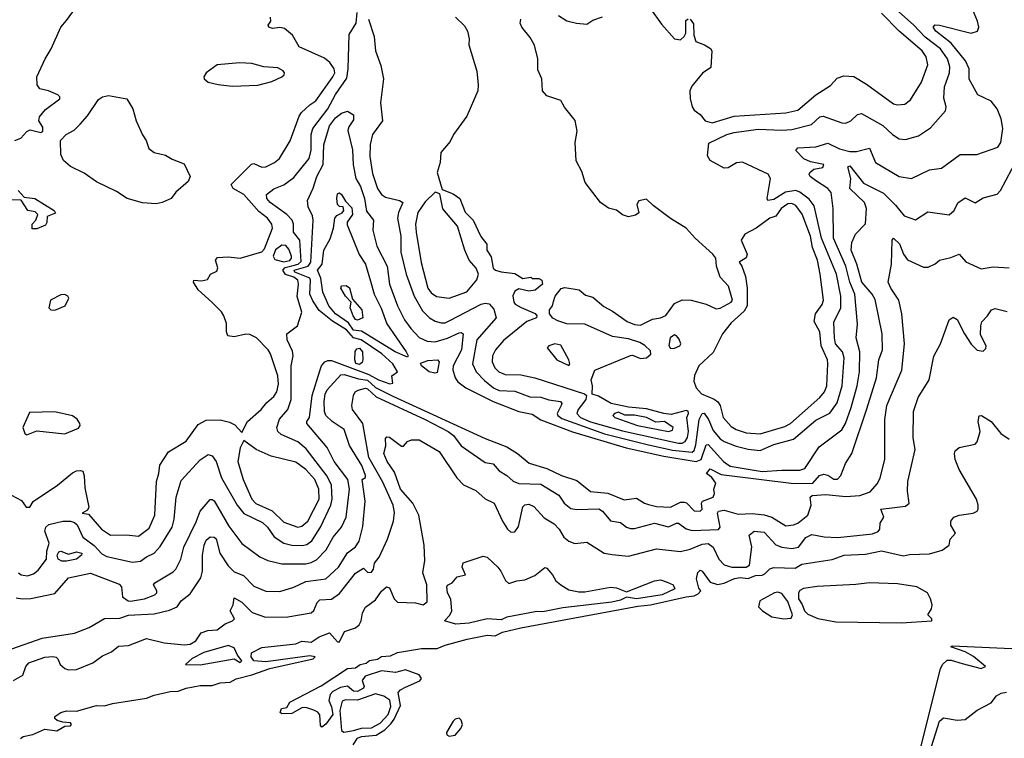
# Model space of a CAD drawing. Extents: x 1603745 to 1745082, y 385868 to 533966.
# Tile 476 of 646: x 1720009 to 1724951, y 438115 to 441722. Entities that reach past the tile are written whole.
import ezdxf

# ---------------------------------------------------------------- set-up
doc = ezdxf.new("R2010")
doc.units = 0

msp = doc.modelspace()

# ---------------------------------------------------------------- linework, layer by layer
at = {"layer": '0CON20XD'}
for points in [[(1719985, 441115.8), (1720015, 441128), (1720045, 441161.2), (1720061.7, 441168.3), (1720115, 441156.2), (1720125, 441163.1), (1720125, 441182.5), (1720105.7, 441215), (1720108.8, 441235), (1720138.8, 441271.2), (1720210, 441325), (1720210, 441335), (1720200, 441345), (1720153.3, 441365), (1720110, 441375), (1720096.2, 441395), (1720095.7, 441435), (1720136.7, 441525), (1720167.9, 441575), (1720215, 441684.4), (1720245, 441717.3), (1720348, 441862)], [(1720002.6, 438945), (1720016.4, 438936.4), (1720048.9, 438931.1), (1720079, 438941), (1720101.2, 438958.8), (1720143.6, 439015), (1720144.8, 439055), (1720157, 439095), (1720136, 439155), (1720140.4, 439175), (1720155, 439188.6), (1720225, 439205.1), (1720264.9, 439205.1), (1720285, 439198.9), (1720297, 439187), (1720326.7, 439125), (1720383.2, 439083.2), (1720421.3, 439041.3), (1720447.2, 439027.2), (1720575, 438998.7), (1720615.8, 439004.2), (1720645, 439026.2), (1720685, 439044.5), (1720715, 439078.2), (1720774.7, 439175), (1720784.3, 439215), (1720794, 439325), (1720820.5, 439409.5), (1720915, 439513.3), (1720955, 439540), (1720975, 439533.5), (1720995, 439504.5), (1721022.2, 439422.2), (1721100, 439285), (1721133.5, 439243.5), (1721228.7, 439198.7), (1721253.6, 439175), (1721287, 439127), (1721335.2, 439095.2), (1721375, 439085.2), (1721427.8, 439082.2), (1721451.2, 439088.8), (1721475, 439106.6), (1721519.2, 439175), (1721571.6, 439285), (1721577.4, 439315), (1721574.4, 439385), (1721551.7, 439431.7), (1721447.3, 439567.3), (1721405, 439603.1), (1721320.9, 439640.9), (1721305.6, 439655.6), (1721299.5, 439675), (1721313, 439717), (1721355.8, 439765), (1721372.1, 439815), (1721372.3, 439985), (1721381.9, 440035), (1721377.9, 440057.9), (1721352.5, 440115), (1721349.2, 440145), (1721403.8, 440185), (1721425.6, 440254.4), (1721402.1, 440332.1), (1721408.6, 440395), (1721405.2, 440415), (1721385, 440430.4), (1721343.7, 440443.7), (1721330.7, 440465), (1721341.9, 440478.1), (1721375, 440486.1), (1721407.2, 440495), (1721422, 440508), (1721414.9, 440614.9), (1721384.2, 440655), (1721384.1, 440695), (1721377.3, 440715), (1721349.3, 440745), (1721266, 440805), (1721250, 440825), (1721248.5, 440845), (1721285, 440872.3), (1721335, 440892.5), (1721385, 440930.4), (1721462.8, 441025), (1721472.8, 441067.2), (1721472, 441145), (1721481.2, 441175), (1721555.1, 441274.9), (1721593.8, 441346.2), (1721650.8, 441429.2), (1721657.9, 441475), (1721662.2, 441647.8), (1721697.6, 441705), (1721702.3, 441757.7)], [(1721759.1, 441725), (1721787.6, 441637.6), (1721794.3, 441565), (1721821.7, 441491.7), (1721835.3, 441425), (1721820, 441305), (1721830, 441215), (1721779.2, 441145), (1721768, 441095), (1721767, 441035), (1721779.5, 440949.5), (1721804.6, 440875.4), (1721825.3, 440845), (1721845, 440830.8), (1721915.8, 440815), (1721932.7, 440805), (1721909.8, 440755), (1721904.8, 440725), (1721921.6, 440635), (1721922.4, 440555), (1721948.7, 440445), (1721988.6, 440335), (1722030.5, 440260.5), (1722066.5, 440225), (1722095, 440208.9), (1722125, 440201.1), (1722145, 440201.1), (1722167.4, 440212.6), (1722325, 440293.9), (1722345, 440299.1), (1722365, 440295.5), (1722388.7, 440268.7), (1722400.9, 440225), (1722304.4, 440115), (1722281.6, 439995), (1722300, 439955), (1722341.3, 439911.3), (1722387.7, 439875), (1722415, 439861.6), (1722495, 439857.8), (1722569.5, 439829.5), (1722625, 439827.4), (1722665, 439813.7), (1722722.9, 439805), (1722729.7, 439795), (1722727.2, 439785), (1722707.1, 439745), (1722709.7, 439735), (1722730.5, 439720.5), (1722945, 439642.9), (1723159.2, 439589.2), (1723285, 439561.5), (1723385, 439550.9), (1723395, 439560.6), (1723402.6, 439587.4), (1723419.5, 439715), (1723435, 439746.2), (1723445, 439747.5), (1723466.2, 439715), (1723489.4, 439659.4), (1723525, 439618.2), (1723545, 439604.3), (1723605, 439581.7), (1723665, 439566.6), (1723725, 439560.3), (1723795, 439590.5), (1723892.7, 439617.3), (1724005, 439711.8), (1724075, 439747.3), (1724111.8, 439798.2), (1724137, 439885), (1724147.5, 440025), (1724139, 440055), (1724103.3, 440095), (1724098.3, 440125), (1724095.8, 440204.2), (1724130.7, 440275), (1724130.2, 440335), (1724109.3, 440445), (1724033.5, 440625), (1723997.1, 440787.1), (1723971.9, 440821.9), (1723925, 440856.4), (1723905, 440863.9), (1723853.2, 440856.8), (1723795, 440819.5), (1723764.6, 440814.6), (1723760, 440825), (1723776.7, 440925), (1723766.1, 440946.1), (1723636.9, 441006.9), (1723606.3, 441003.7), (1723565, 440979), (1723545, 440977), (1723474.2, 441015), (1723461.2, 441038.8), (1723468.1, 441101.9), (1723557.8, 441145), (1723595, 441156.3), (1723715, 441172.1), (1723835, 441166.7), (1723885, 441170.5), (1723983.7, 441196.3), (1724025, 441233.6), (1724041.6, 441238.4), (1724135, 441204.5), (1724155, 441203.3), (1724180.8, 441215), (1724215, 441246.5), (1724235, 441251.8), (1724341.4, 441191.4), (1724390, 441145), (1724424.1, 441124.1), (1724455, 441120.4), (1724521.1, 441138.9), (1724580.1, 441179.9), (1724655.5, 441265), (1724658.5, 441285), (1724647.6, 441327.6), (1724651.4, 441385), (1724675.3, 441455), (1724677.2, 441485), (1724665.7, 441525), (1724631.2, 441575), (1724554.4, 441634.4), (1724496, 441696), (1724407.2, 441775)], [(1723175.9, 441775.9), (1723229.7, 441699.7), (1723295, 441626.2), (1723325, 441620), (1723345, 441638), (1723353.1, 441655), (1723352.9, 441717.1), (1723365, 441726.7)], [(1723375, 441724), (1723390.3, 441700.3), (1723393.1, 441645), (1723402.4, 441612.4), (1723446.2, 441596.2), (1723476.8, 441576.8), (1723483.8, 441565), (1723477.4, 441482.6), (1723436.1, 441453.9), (1723382.1, 441387.9), (1723372.5, 441365), (1723374.4, 441325.6), (1723385, 441284.4), (1723395, 441267.3), (1723425, 441245.6), (1723450, 441215), (1723485, 441204.7), (1723595, 441238), (1723855, 441254.2), (1723885, 441260.8), (1723915, 441267.8), (1724004.7, 441345), (1724077.9, 441392.1), (1724112.3, 441427.7), (1724145, 441439.6), (1724196, 441436), (1724259, 441399), (1724395, 441299.5), (1724415.5, 441294.5), (1724451.4, 441298.6), (1724479.8, 441320.2), (1724535, 441408), (1724567.5, 441495), (1724559.3, 441535), (1724539.1, 441565), (1724423.9, 441663.9), (1724335, 441753.8)], [(1724915.2, 441275), (1724885, 441312.2), (1724817.5, 441345), (1724775, 441423.8), (1724775.3, 441475), (1724756.1, 441515), (1724684.4, 441604.4), (1724606.7, 441665), (1724594.5, 441685), (1724604.7, 441695.3), (1724625, 441694.6), (1724785, 441654.5), (1724816.7, 441665), (1724822.5, 441685), (1724815.7, 441714.3), (1724791.9, 441775)], [(1719968, 439335), (1720018.6, 439308.6), (1720042.5, 439275), (1720060, 439275), (1720077, 439303), (1720199.5, 439385), (1720275, 439447.9), (1720295, 439458.5), (1720315, 439460), (1720325.4, 439455.4), (1720333.4, 439433.4), (1720336.8, 439373.2), (1720355.6, 439275), (1720350.2, 439259.8), (1720322.2, 439245), (1720355, 439240), (1720420, 439165), (1720465.3, 439134.7), (1720545, 439135.8), (1720605, 439129.1), (1720659.3, 439170.7), (1720687.9, 439235), (1720695.3, 439404.7), (1720708.2, 439445), (1720713.1, 439486.9), (1720756.4, 439553.6), (1720845, 439606.7), (1720905, 439690.9), (1720945, 439711.8), (1721015, 439713.5), (1721062.8, 439702.8), (1721088.7, 439688.7), (1721125, 439650), (1721152.9, 439705), (1721221.1, 439765), (1721249.1, 439800.9), (1721285, 439830.5), (1721300, 439855), (1721308, 439892), (1721305, 439933.8), (1721268.4, 440045), (1721256.7, 440065), (1721198.6, 440125), (1721165, 440142.2), (1721145, 440144.4), (1721085, 440129.6), (1721054.6, 440134.6), (1721047.8, 440155), (1721047.6, 440197.6), (1721034.3, 440235), (1721022.5, 440255), (1720974.4, 440304.4), (1720905, 440366.2), (1720881.2, 440405), (1720883.3, 440415), (1720921.7, 440411.7), (1720951.7, 440418.3), (1720967.5, 440445), (1720999.5, 440460.5), (1721003.6, 440476.4), (1720992, 440515), (1721002.3, 440527.7), (1721055, 440532.5), (1721115, 440524.3), (1721224, 440556), (1721237.7, 440572.3), (1721278, 440675), (1721274.2, 440695), (1721252.9, 440725), (1721209, 440759), (1721134.1, 440844.1), (1721080.7, 440875), (1721071.3, 440895), (1721172.9, 440997.1), (1721185, 440999.6), (1721225, 440981.6), (1721245, 440982.7), (1721288.6, 441005), (1721312.5, 441025), (1721366, 441114), (1721411.6, 441238.4), (1721423.3, 441256.7), (1721465.4, 441295), (1721496.3, 441315), (1721580.4, 441435), (1721590.2, 441455), (1721587.5, 441475), (1721566.6, 441506.6), (1721538.4, 441528.4), (1721411.4, 441585), (1721379.2, 441645), (1721338.1, 441678.1), (1721315, 441683.3), (1721277.6, 441677.6), (1721260, 441685), (1721256.7, 441695), (1721270, 441715), (1721267.5, 441735)], [(1722197.1, 441735), (1722241, 441691), (1722257.1, 441665), (1722265.3, 441625), (1722263.3, 441595), (1722302.8, 441462.8), (1722310.7, 441395), (1722308.3, 441365), (1722252.8, 441237.2), (1722186.2, 441145), (1722169.8, 441110.2), (1722123.3, 441055), (1722118.9, 441005), (1722104.6, 440954.6), (1722130, 440870), (1722185, 440848.2), (1722218, 440825), (1722245.9, 440755.9), (1722285, 440716.2), (1722323, 440633), (1722354.2, 440595), (1722353.8, 440565), (1722375, 440532.5), (1722386.2, 440475), (1722397.5, 440465), (1722425, 440456), (1722495, 440447.5), (1722535, 440422.5), (1722575, 440430), (1722583, 440423), (1722615, 440422.5), (1722630, 440415), (1722632.5, 440395), (1722595.9, 440364.1), (1722565, 440360), (1722515, 440371.2), (1722495, 440360), (1722484.5, 440335.5), (1722489.6, 440305), (1722495.6, 440295), (1722526.7, 440276.7), (1722596.7, 440246.7), (1722604.4, 440235), (1722602.9, 440225), (1722555, 440206.6), (1722437.8, 440112.2), (1722397.1, 440065), (1722382.8, 440035), (1722380.6, 440005), (1722394.1, 439975), (1722413.8, 439955), (1722445, 439941.7), (1722525, 439939.3), (1722594.8, 439924.8), (1722843.8, 439843.8), (1722854.6, 439835), (1722851, 439815), (1722812.6, 439765), (1722805.8, 439745), (1722824.2, 439725), (1722874.3, 439704.3), (1723035, 439657.8), (1723315, 439596.3), (1723335, 439596.6), (1723349.5, 439605), (1723360.5, 439625), (1723365.6, 439655.6), (1723358, 439725), (1723366.7, 439745), (1723365, 439757.1), (1723355, 439760), (1723279.4, 439740.6), (1723242.5, 439745), (1723155, 439769.4), (1723065, 439777.5), (1722977.8, 439795), (1722915, 439832.8), (1722881.7, 439841.7), (1722884.2, 439885), (1722876.9, 439915), (1722896.4, 439963.6), (1723075, 440036.2), (1723085, 440038), (1723125, 440021.4), (1723155, 440024.2), (1723176.1, 440043.9), (1723175, 440060), (1723147.3, 440087.3), (1723121.7, 440101.7), (1723065, 440119.4), (1722985, 440132.5), (1722845, 440194), (1722755, 440195.7), (1722710.3, 440210.3), (1722684.3, 440224.3), (1722668.8, 440245), (1722668.8, 440265), (1722683.3, 440285), (1722688.3, 440308.3), (1722696, 440335), (1722726.5, 440373.5), (1722745, 440377.3), (1722816.5, 440366.5), (1722849.5, 440339.5), (1722885, 440328.5), (1722941.7, 440281.7), (1722985, 440259.6), (1723057.6, 440207.6), (1723095, 440192.7), (1723125, 440188.5), (1723185, 440218.5), (1723225, 440225.4), (1723252.6, 440237.4), (1723295, 440296.9), (1723335, 440316.7), (1723380, 440315), (1723455, 440294), (1723505, 440270), (1723525, 440273.8), (1723580, 440305), (1723586, 440315), (1723566, 440385), (1723525, 440430), (1723505.9, 440484.1), (1723503.3, 440525), (1723488.8, 440545), (1723400, 440625), (1723355, 440675.7), (1723275, 440724.4), (1723189.1, 440789.1)], [(1723189.1, 440789.1), (1723155, 440821.2), (1723116.4, 440813.6), (1723106.7, 440795), (1723117.3, 440752.7), (1723099.7, 440740.3), (1723065, 440732.7), (1723035, 440742.7), (1723005, 440766.4), (1722965, 440775.5), (1722924.7, 440804.7), (1722847.1, 440905), (1722830.3, 440960.3), (1722803, 441013), (1722796.7, 441105), (1722807.4, 441162.6), (1722796.7, 441216.7), (1722743.2, 441283.2), (1722725, 441316.7), (1722655, 441340), (1722632.9, 441365), (1722630, 441425), (1722610.6, 441470.6), (1722610.6, 441525), (1722593.6, 441593.6), (1722571.9, 441631.9), (1722530, 441685), (1722521.4, 441705), (1722524, 441725)], [(1722713.6, 441743.6), (1722755, 441716.2), (1722803.9, 441703.9), (1722855, 441700), (1722885, 441720), (1722934.1, 441735.9)], [(1721075, 441388.5), (1721205, 441393.6), (1721275, 441412.2), (1721325.3, 441434.7), (1721337.1, 441445), (1721337.5, 441455), (1721332, 441465), (1721305, 441480.5), (1721235, 441486), (1721175, 441502.7), (1721113.9, 441506.1), (1721000, 441495), (1720945.8, 441455), (1720932.9, 441435), (1720935.7, 441425), (1720955, 441408.2), (1721005, 441396.9), (1721075, 441388.5)], [(1720695, 440798.1), (1720625, 440803.3), (1720548.1, 440825), (1720495, 440859.5), (1720395, 440907.8), (1720332.4, 440952.4), (1720265, 440985.6), (1720228.6, 441015), (1720215.8, 441045), (1720214.2, 441115), (1720242.5, 441145), (1720283.1, 441166.9), (1720313.2, 441196.8), (1720350.2, 441239.8), (1720405, 441321.9), (1720425, 441335.3), (1720455, 441340.9), (1720547.5, 441325), (1720577.7, 441275), (1720594.5, 441215), (1720625, 441144), (1720644.2, 441115), (1720657.1, 441075), (1720685, 441055.5), (1720741.4, 441041.4), (1720775, 441021.1), (1720835, 440998), (1720865.2, 440935.2), (1720855, 440910), (1720793.5, 440856.5), (1720768.9, 440825), (1720725, 440804.4), (1720695, 440798.1)], [(1719990.9, 438820.9), (1720024, 438816), (1720065, 438817.3), (1720185, 438841.8), (1720255, 438920.2), (1720365, 438944.4), (1720508.7, 438888.7), (1720520, 438875), (1720525.8, 438825), (1720554.2, 438805), (1720566.1, 438803.9), (1720635, 438815.3), (1720687.5, 438835), (1720697.1, 438845), (1720697.2, 438855), (1720680, 438885), (1720687.1, 438895), (1720779.1, 438950.9), (1720792.7, 438965), (1720817.8, 439015), (1720833.9, 439075), (1720895, 439201.9), (1720914.4, 439255.6), (1720965, 439313.1), (1720975, 439314.4), (1720985, 439306.7), (1721059.4, 439179.4), (1721125, 439093.3), (1721215, 439025.3), (1721255, 439007.2), (1721325, 438990.5), (1721445, 438991.6), (1721472.5, 438997.5), (1721498.4, 439011.6), (1721548.2, 439061.8), (1721582.5, 439125), (1721625.2, 439174.8), (1721647.8, 439225), (1721665.3, 439365), (1721656.8, 439415), (1721588, 439505), (1721551.7, 439575), (1721450, 439695), (1721450, 439705), (1721464.3, 439725.7), (1721477.1, 439835), (1721515, 439959.5), (1721524.5, 439985), (1721540.9, 440005), (1721555, 440012), (1721575, 440011.2), (1721761.5, 439941.5), (1721810, 439915), (1721866.2, 439893.8), (1721882.5, 439897.5), (1721876.7, 439935), (1721906.2, 439955), (1721882.5, 439995), (1721826.4, 440045), (1721723.8, 440115), (1721685, 440124.6), (1721649.6, 440165), (1721578.7, 440208.7), (1721512, 440262), (1721480.3, 440310.3), (1721465.8, 440345), (1721469, 440415), (1721464.7, 440424.7), (1721390.5, 440455), (1721387, 440465), (1721457.4, 440485), (1721470.8, 440505), (1721482.6, 440715), (1721478.3, 440738.3), (1721457.3, 440782.7), (1721454.5, 440815), (1721483, 440877), (1721500.6, 440935), (1721532.9, 440995), (1721535.8, 441094.2), (1721565, 441188.8), (1721595, 441229.2), (1721625, 441252.5), (1721655, 441262), (1721684, 441245), (1721685, 441218.8), (1721660.9, 441185), (1721655.5, 441165), (1721678.9, 441068.9), (1721682.7, 440992.7), (1721695.5, 440925), (1721720.3, 440885), (1721739.6, 440825), (1721750.6, 440760.6), (1721785.5, 440715), (1721782, 440665), (1721800.9, 440585), (1721853.8, 440485), (1721865.8, 440395), (1721905.7, 440285), (1721940.8, 440215), (1721971.8, 440171.8), (1722015, 440127.7), (1722055, 440108.4), (1722095.3, 440105.3), (1722157.1, 440122.9), (1722215, 440150), (1722225, 440152.1), (1722235, 440145.8), (1722226.1, 440065), (1722184.8, 439985), (1722183.1, 439965), (1722195.7, 439925), (1722208.2, 439905), (1722248.2, 439875), (1722386, 439806), (1722515, 439756.1), (1722581.8, 439741.8), (1722624.4, 439714.4), (1722783.9, 439653.9), (1723053, 439573), (1723241.4, 439531.4), (1723405.1, 439504.9), (1723429.2, 439515), (1723455, 439588.9), (1723465, 439590), (1723541.4, 439505), (1723575, 439481.7), (1723735, 439454.5), (1723835, 439460.4), (1723925, 439461), (1723950.6, 439469.4), (1724021.9, 439578.1), (1724135.8, 439664.2), (1724154.5, 439695.5), (1724182.5, 439775), (1724212, 439885), (1724224, 439955), (1724225.6, 440055), (1724207.5, 440125), (1724213.4, 440193.4), (1724201.3, 440345), (1724175.9, 440405), (1724155.2, 440485), (1724094.3, 440625), (1724092.2, 440775), (1724082.3, 440855), (1724065, 440874.6), (1724002.7, 440915), (1723976.9, 440935), (1723971.4, 440945), (1723974.2, 440955), (1723995, 440971.1), (1724039.4, 440980.6), (1724045.4, 440995), (1723979.1, 441009.1), (1723944.4, 441024.4), (1723905.4, 441065), (1723915, 441078), (1724005, 441084.5), (1724065, 441101.8), (1724124, 441074), (1724175, 441060.3), (1724209, 441061), (1724275, 441076.7), (1724305.3, 441005.3), (1724424, 440935), (1724485, 440925.6), (1724575, 440968.2), (1724635, 440976.5), (1724730, 441045), (1724812.5, 441045), (1724917.8, 441082.2), (1724934.1, 441105.9), (1724943.3, 441175), (1724935.7, 441225), (1724915.2, 441275)], [(1719970, 438565), (1720122.8, 438617.2), (1720285, 438642.5), (1720358.5, 438671.5), (1720435, 438716.2), (1720512.1, 438717.9), (1720555, 438733.5), (1720685, 438739.3), (1720761.2, 438758.8), (1720800, 438775), (1720819.4, 438805), (1720865, 438840), (1720918.7, 438921.3), (1720926.5, 438953.5), (1720926.7, 439035), (1720934.3, 439085), (1720945, 439109.4), (1720965, 439126.4), (1720985, 439125.5), (1720995, 439115.7), (1721014.4, 439045), (1721055, 438980.6), (1721085, 438951.2), (1721132.3, 438932.3), (1721185, 438878.5), (1721245, 438853.4), (1721315, 438851.8), (1721385, 438873.1), (1721445, 438902), (1721545, 438915.8), (1721609.7, 438975), (1721655, 439046.4), (1721695, 439076.2), (1721712.4, 439105), (1721731.8, 439178.2), (1721743.9, 439305), (1721728.8, 439415), (1721745.6, 439424.4), (1721745.4, 439435), (1721725.9, 439485), (1721664.5, 439585), (1721638.4, 439665), (1721576.8, 439705), (1721545.6, 439735.6), (1721539, 439755), (1721537.8, 439805), (1721542.9, 439842.9), (1721553.1, 439865), (1721620.9, 439939.1), (1721638.3, 439941.7), (1721709.2, 439919.2), (1721755, 439913), (1721795, 439876.6), (1721881.7, 439831.7), (1722345, 439620.7), (1722455, 439578.2), (1722508.2, 439545), (1722566.1, 439496.1), (1722655, 439470), (1722727.8, 439435), (1722805, 439410), (1722873.9, 439353.9), (1722960.8, 439345), (1723043, 439313), (1723105, 439321.2), (1723144.8, 439294.8), (1723165, 439288.4), (1723205, 439279.1), (1723275, 439276.2), (1723325, 439299.8), (1723345, 439300.8), (1723356.6, 439296.6), (1723395, 439256.8), (1723425, 439255.5), (1723434.5, 439265), (1723430.9, 439295), (1723435.6, 439305), (1723490, 439325), (1723496.1, 439343.9), (1723493.9, 439366.1), (1723503.3, 439395), (1723483.8, 439425), (1723456, 439445), (1723475, 439467.3), (1723530, 439440), (1723895, 439394.7), (1723990.6, 439395), (1724023.3, 439435), (1724045, 439441), (1724065.5, 439435.5), (1724095, 439416.2), (1724113.8, 439416.2), (1724131.2, 439435), (1724154.4, 439495), (1724185.4, 439545), (1724261.3, 439768.7), (1724308.9, 439925), (1724321.2, 440015), (1724340.3, 440065), (1724337.4, 440145), (1724302.9, 440317.1), (1724287.2, 440345), (1724235.6, 440405), (1724210.8, 440495), (1724182.9, 440565), (1724185, 440603.8), (1724204.5, 440645), (1724255, 440696.7), (1724259.6, 440775), (1724249.4, 440805), (1724176.1, 440875), (1724180.3, 440925), (1724165.8, 440984.2), (1724175, 440988.2), (1724245, 440901), (1724345, 440850.8), (1724405, 440791.5), (1724447.6, 440737.6), (1724505, 440717.8), (1724567, 440757), (1724675, 440742.5), (1724699.4, 440765), (1724717, 440803), (1724755, 440827.1), (1724805, 440802.9), (1724845, 440828.1), (1724915, 440846.7), (1724931.2, 440865), (1725017.8, 441025)], [(1720002.2, 440865), (1720030.9, 440830.9), (1720085, 440825.3), (1720182, 440765), (1720189.3, 440750.7), (1720146.4, 440733.6), (1720146.1, 440703.9), (1720138.8, 440691.2), (1720095, 440672.5), (1720071.7, 440671.7), (1720072.5, 440695), (1720090, 440715), (1720100, 440745), (1720087, 440757), (1720050, 440765), (1720016.2, 440816.2), (1719925, 440820)], [(1722165, 440324.7), (1722253.9, 440356.1), (1722304.3, 440415.7), (1722312.7, 440445), (1722300.4, 440475), (1722265.6, 440515), (1722243.1, 440565), (1722206.7, 440685), (1722133.1, 440773.1), (1722118.3, 440848.3), (1722095, 440856), (1722045, 440807.1), (1722008.2, 440755), (1721995.8, 440695), (1721999.8, 440655), (1722023.8, 440503.8), (1722057, 440375), (1722075, 440351.4), (1722101.9, 440331.9), (1722165, 440324.7)], [(1721955, 440028.8), (1721893.2, 440055), (1721725, 440159.4), (1721685, 440163.7), (1721659.8, 440199.8), (1721594.1, 440245), (1721560, 440285), (1721530.8, 440355), (1721521.3, 440425), (1721503.8, 440465), (1721526.6, 440495), (1721535.3, 440565), (1721568, 440622), (1721583.8, 440675), (1721590.2, 440725), (1721601.1, 440738.9), (1721628, 440752), (1721636, 440765), (1721633.2, 440783.2), (1721615, 440784.7), (1721603.8, 440795), (1721600.3, 440825), (1721605, 440847.7), (1721615, 440852.2), (1721625.2, 440845.2), (1721645, 440811.2), (1721677, 440777), (1721678.9, 440745), (1721652.6, 440705), (1721652.2, 440692.2), (1721713.7, 440543.7), (1721744.5, 440494.5), (1721769.3, 440409.3), (1721787.7, 440345), (1721823.4, 440273.4), (1721852.2, 440195), (1721949.6, 440055), (1721959.2, 440035), (1721955, 440028.8)], [(1723725, 439644), (1723849.2, 439680.8), (1723878.5, 439695), (1724025.3, 439825), (1724048.9, 439855), (1724059.5, 439885), (1724065.7, 439995), (1724063.3, 440015), (1724031, 440085), (1724025.7, 440155), (1723996.5, 440206.5), (1724003, 440245), (1724037.6, 440292.4), (1724044.3, 440315), (1724027.1, 440445), (1724012.9, 440515), (1723988.2, 440578.2), (1723977.8, 440635), (1723936.5, 440746.5), (1723905, 440790), (1723885, 440799.6), (1723865, 440797.8), (1723830.8, 440775), (1723804.5, 440735.5), (1723775, 440725.4), (1723705, 440676), (1723648, 440645), (1723630.8, 440615), (1723660, 440545), (1723655, 440527.5), (1723620, 440505), (1723634.1, 440484.1), (1723652.5, 440432.5), (1723660.7, 440375), (1723660.3, 440285), (1723645, 440259.6), (1723580, 440200), (1723537.1, 440145), (1723489.1, 440050.9), (1723418.5, 439985), (1723395.6, 439935.6), (1723392.7, 439907.3), (1723405, 439874.5), (1723431.8, 439845), (1723495, 439818.1), (1723513.7, 439803.7), (1723524.4, 439785), (1723540.3, 439725), (1723580.7, 439680.7), (1723605, 439664.8), (1723655, 439648.3), (1723725, 439644)], [(1724385.3, 440494.7), (1724388.5, 440615), (1724395, 440625.5), (1724425, 440596.9), (1724445.3, 440545), (1724465, 440516.2), (1724545, 440480), (1724569.3, 440480.7), (1724603.2, 440496.8), (1724625, 440515.8), (1724682.4, 440527.6), (1724725, 440545.6), (1724757.4, 440507.4), (1724835, 440471.1), (1724895, 440481.1), (1724975, 440477.1)], [(1721335, 440506.6), (1721365, 440513.9), (1721373.7, 440525), (1721372.8, 440535), (1721360.1, 440570.1), (1721345, 440588.1), (1721325, 440590.8), (1721292.5, 440567.5), (1721280.8, 440535), (1721289, 440519), (1721335, 440506.6)], [(1719977.5, 438405), (1720025, 438432.5), (1720040, 438475), (1720055, 438493.8), (1720135, 438521.9), (1720175, 438526.2), (1720192.1, 438522.1), (1720200.6, 438515), (1720212.5, 438485), (1720235.2, 438465.2), (1720255, 438459.3), (1720295, 438461), (1720376.3, 438493.7), (1720425, 438528.8), (1720470.2, 438549.8), (1720505, 438578.2), (1720555, 438580.8), (1720645, 438616), (1720734, 438594), (1720835, 438584.4), (1720865, 438588), (1720893.3, 438605), (1720920, 438645), (1720953.6, 438656.4), (1720999.6, 438660.4), (1721039.7, 438690.3), (1721078.1, 438705), (1721087.1, 438715), (1721066.2, 438755), (1721080, 438785), (1721085, 438820), (1721125, 438797.8), (1721176.6, 438746.6), (1721242.6, 438722.6), (1721354.6, 438724.6), (1721472.5, 438745), (1721485, 438756.9), (1721502.3, 438797.7), (1721515, 438811.1), (1721575, 438813.1), (1721615, 438841.5), (1721695, 438944.6), (1721735, 438970), (1721757.3, 438947.3), (1721775, 438948.6), (1721784.4, 438965), (1721789.6, 438995), (1721814, 439025), (1721855.4, 439114.6), (1721886.2, 439205), (1721890.9, 439249.1), (1721883.1, 439285), (1721831.4, 439401.4), (1721761, 439525), (1721730.9, 439695), (1721679.1, 439765), (1721676.4, 439786.4), (1721683.8, 439835), (1721693.8, 439855), (1721707.4, 439862.6), (1721745, 439873.1), (1721755, 439869.9), (1721798.4, 439828.4), (1722044.8, 439715.2), (1722160.4, 439655), (1722187.1, 439635), (1722225, 439583.9), (1722345, 439500), (1722385, 439492.7), (1722415, 439457.9), (1722455, 439434.6), (1722486.3, 439406.3), (1722514.8, 439394.8), (1722625, 439391.4), (1722714.5, 439335), (1722741.6, 439295), (1722775, 439269.4), (1722805, 439263.8), (1722916.5, 439266.5), (1722934.8, 439254.8), (1722975, 439207.5), (1723025, 439198.2), (1723055, 439175.5), (1723075, 439168.5), (1723095, 439167.7), (1723195, 439195.2), (1723265, 439176.4), (1723305, 439195.3), (1723315, 439194.7), (1723355, 439167.4), (1723385, 439158.4), (1723516.7, 439163.3), (1723525.2, 439175), (1723511, 439245), (1723516.7, 439255), (1723545, 439260.3), (1723615, 439241), (1723685, 439244.4), (1723746.5, 439236.5), (1723783.8, 439225), (1723855, 439182.4), (1723892.9, 439187.1), (1723915, 439195.5), (1723965.6, 439234.4), (1723982, 439285), (1723976, 439325), (1723986.4, 439333.6), (1724055, 439339), (1724155, 439329.7), (1724225.4, 439334.6), (1724277.5, 439352.5), (1724315.3, 439394.7), (1724328.1, 439421.9), (1724351.5, 439515), (1724351.1, 439715), (1724362.1, 439785), (1724437.2, 439962.8), (1724450.8, 440095), (1724437.3, 440245), (1724422.1, 440315), (1724381.5, 440375), (1724368.9, 440405), (1724385.3, 440494.7)], [(1721705, 440214.4), (1721695, 440217.6), (1721682.7, 440235), (1721667.4, 440275), (1721672.8, 440305), (1721644.6, 440334.6), (1721620.3, 440375), (1721624.2, 440385.8), (1721647.4, 440387.4), (1721665, 440375.4), (1721679.1, 440319.1), (1721727.1, 440265), (1721731.8, 440225), (1721705, 440214.4)], [(1720185, 440263.8), (1720237.1, 440285), (1720255.7, 440325), (1720251.2, 440335), (1720235, 440341.9), (1720215, 440341.1), (1720163.8, 440315), (1720156, 440275), (1720165.7, 440265.7), (1720185, 440263.8)], [(1720013.8, 438115), (1720026.7, 438125), (1720075, 438134.4), (1720135, 438161.1), (1720195, 438153.1), (1720235, 438176.7), (1720265, 438177.5), (1720270, 438185), (1720265, 438192.5), (1720225, 438196), (1720197.5, 438205), (1720186.2, 438215), (1720186.2, 438225), (1720215.6, 438245), (1720245, 438253), (1720295, 438252.1), (1720395, 438279.2), (1720435, 438279.1), (1720475, 438290), (1720645, 438316.2), (1720685, 438332.5), (1720765, 438349.7), (1720805, 438351.8), (1720845, 438366.6), (1720915, 438380), (1720975, 438380), (1721015, 438393.1), (1721065, 438397.3), (1721095, 438414), (1721175, 438434.1), (1721265, 438466.4), (1721482.5, 438515), (1721492.5, 438525), (1721465, 438529.2), (1721245, 438499.1), (1721184.2, 438504.2), (1721171.5, 438525), (1721172.9, 438545), (1721225, 438571.4), (1721395, 438590), (1721425, 438603.5), (1721471.4, 438598.6), (1721512, 438625), (1721564, 438644), (1721605, 438600), (1721615, 438600), (1721638.9, 438651.1), (1721695, 438670), (1721713.4, 438685), (1721723.9, 438705), (1721729.7, 438745), (1721745, 438773.1), (1721795, 438809.5), (1721825, 438854.5), (1721850, 438875), (1721865, 438870.6), (1721888.5, 438815), (1721905, 438798.9), (1721995, 438795.7), (1722035, 438785.7), (1722055, 438800), (1722052.8, 438885), (1722032.8, 438945), (1722042.9, 439007.1), (1722039.3, 439085), (1722012.8, 439235), (1721981.9, 439295), (1721920.8, 439365), (1721890.3, 439450.3), (1721854.2, 439504.2), (1721836.7, 439545), (1721846.7, 439583.3), (1721845, 439620), (1721851.7, 439628.3), (1721865, 439627.5), (1721925, 439580.8), (1721935, 439581.2), (1721955.7, 439604.3), (1721975, 439614), (1722015, 439612.5), (1722115, 439554.4), (1722202.8, 439422.8), (1722237.4, 439387.4), (1722298.9, 439358.9), (1722345, 439316.9), (1722390, 439295), (1722432.7, 439205), (1722457.1, 439165), (1722475, 439149.2), (1722495, 439151.2), (1722512.4, 439177.6), (1722535, 439277.1), (1722545, 439287.8), (1722565, 439290.5), (1722589.1, 439279.1), (1722641.2, 439221.2), (1722691.5, 439191.5), (1722716.2, 439165), (1722739.5, 439125), (1722765, 439104.6), (1722795, 439093.8), (1722855, 439099.5), (1722942, 439045), (1722982.6, 439037.4), (1723065, 439029.7), (1723205, 439066), (1723325, 439053.3), (1723375, 439065.3), (1723435, 439089.1), (1723465, 439092.6), (1723489.7, 439075), (1723518, 439015), (1723545, 438985.5), (1723583.5, 438973.5), (1723655, 438974.5), (1723672.7, 438985), (1723684, 439076), (1723670.8, 439135), (1723695.5, 439154.5), (1723745, 439149.7), (1723805, 439087.1), (1723835.2, 439075.2), (1723885, 439067.2), (1723918.1, 439075), (1723955, 439123.3), (1723985, 439138.5), (1724046.1, 439126.1), (1724115, 439123.1), (1724288.7, 439141.3), (1724317.2, 439152.8), (1724326, 439165), (1724327.5, 439195), (1724346, 439225), (1724332, 439265), (1724455, 439280), (1724473.5, 439295), (1724465.4, 439355), (1724467.1, 439405), (1724504.2, 439565), (1724493.6, 439623.6), (1724495.3, 439754.7), (1724519.5, 439825), (1724574.5, 439915), (1724596.9, 440033.1), (1724630.5, 440095), (1724674.1, 440215.9), (1724695, 440228.8), (1724715, 440218), (1724750.8, 440145), (1724785, 440093.3), (1724815, 440063.8), (1724845, 440057.5), (1724857.7, 440072.3), (1724860, 440085), (1724830.7, 440140.7), (1724832.9, 440185), (1724838.1, 440205), (1724866.5, 440235), (1724887.1, 440265), (1724905, 440272.5), (1724965, 440258.2)], [(1723275, 440072.5), (1723295, 440073.3), (1723322.5, 440085), (1723328, 440095), (1723318.8, 440118.8), (1723305.9, 440135.9), (1723295, 440140), (1723274, 440125), (1723267.5, 440087.5), (1723275, 440072.5)], [(1721715, 439991.4), (1721697, 439997), (1721690.8, 440015), (1721692.6, 440057.4), (1721700.8, 440069.2), (1721715, 440072.6), (1721730, 440055), (1721730.8, 440015), (1721728.3, 440001.7), (1721715, 439991.4)], [(1722765, 439985.8), (1722770.5, 439995), (1722765.6, 440015), (1722725, 440088.4), (1722695, 440094.7), (1722665.8, 440085), (1722655.8, 440075), (1722705, 440014.2), (1722765, 439985.8)], [(1722092.2, 439947.8), (1722063.9, 439955), (1722026.5, 439985), (1722021.3, 439998.7), (1722058.1, 440011.9), (1722105.8, 440015), (1722114.7, 440004.7), (1722105, 439951.3), (1722092.2, 439947.8)], [(1720045, 439638), (1720095, 439658.8), (1720235, 439643.1), (1720305, 439671.4), (1720312.9, 439685), (1720310.6, 439695), (1720297.4, 439717.4), (1720275, 439734.4), (1720185, 439754.3), (1720059.3, 439750.7), (1720025.6, 439675), (1720034.6, 439644.6), (1720045, 439638)], [(1721683.2, 438083.2), (1721705, 438115.5), (1721725.2, 438125.2), (1721798.9, 438131.1), (1721841.5, 438158.5), (1721871.7, 438188.3), (1721888.7, 438211.3), (1721920.5, 438279.5), (1721909.1, 438345), (1721920.6, 438359.4), (1721945, 438372.1), (1722016.8, 438403.2), (1722026, 438415), (1722013.5, 438433.5), (1721945, 438458.6), (1721895, 438445.6), (1721825, 438454.8), (1721743.3, 438426.7), (1721727.9, 438405), (1721738.9, 438375), (1721735, 438366.2), (1721705, 438350.5), (1721685, 438352.7), (1721655, 438376.5), (1721619.4, 438370.6), (1721580.5, 438349.5), (1721566.9, 438335), (1721560, 438305), (1721575, 438272.5), (1721580.7, 438235), (1721545, 438185.8), (1721525, 438171.2), (1721518.8, 438178.8), (1721515, 438232.5), (1721505, 438246.7), (1721485, 438256.2), (1721445, 438270), (1721425, 438267.5), (1721375, 438240), (1721325, 438238.8), (1721316.7, 438245), (1721322.9, 438265), (1721349.3, 438270.7), (1721365, 438297.5), (1721521.7, 438378.3), (1721653.8, 438465), (1721695, 438469.6), (1721717.5, 438485), (1721747.5, 438492.5), (1721765, 438506.5), (1721805, 438512.5), (1721825, 438525.9), (1721870.1, 438529.9), (1721905.6, 438545.6), (1722026, 438566), (1722105, 438565.8), (1722145, 438582.7), (1722255, 438612.8), (1722355, 438633.8), (1722395, 438629.8), (1722431.7, 438648.3), (1722525, 438670.5), (1723111.5, 438778.5), (1723175, 438784.6), (1723355, 438826.2), (1723395, 438830), (1723415, 438840), (1723427.5, 438855), (1723418.3, 438868.3), (1723406.5, 438915), (1723412.5, 438947.5), (1723425, 438959.4), (1723435, 438954.3), (1723475, 438898.6), (1723512.3, 438887.7), (1723545, 438894.3), (1723596.6, 438916.6), (1723625, 438921.8), (1723665, 438917.8), (1723703, 438933), (1723735, 438933.4), (1723749.8, 438940.2), (1723775, 438966.2), (1723795, 438971.8), (1723900.7, 438969.3), (1723935, 438989.4), (1724087.5, 439012.5), (1724147.5, 439035), (1724255, 439039.1), (1724335, 439056), (1724445, 439030.9), (1724475, 439037.8), (1724575, 439041), (1724639.8, 439060.2), (1724674, 439085), (1724680, 439115), (1724706, 439145), (1724682.5, 439185), (1724682.9, 439205), (1724698, 439225), (1724725, 439235.4), (1724795, 439244.5), (1724814.3, 439255), (1724819.6, 439265), (1724820.3, 439285), (1724810.7, 439315), (1724724.4, 439464.4), (1724704.7, 439515), (1724700.8, 439545), (1724705, 439557.5), (1724725, 439574.3), (1724805, 439591.2), (1724815, 439603.3), (1724830.5, 439655), (1724820.5, 439705), (1724825, 439733.8), (1724836.7, 439735), (1724885, 439705.7), (1724934.2, 439645), (1724975, 439617.1)], [(1723265, 439654.8), (1723285, 439661.8), (1723289.5, 439675), (1723245, 439704.8), (1723201.6, 439701.6), (1723155, 439725.4), (1723095, 439736.5), (1723046.7, 439736.7), (1723015, 439751.5), (1722993.8, 439745), (1722986.4, 439735), (1722995.7, 439725), (1723110, 439685), (1723265, 439654.8)], [(1721405, 439174.7), (1721425, 439180), (1721455.8, 439205), (1721512, 439315), (1721510.6, 439365), (1721490.4, 439415), (1721445, 439464.8), (1721395, 439501.4), (1721271, 439531), (1721195.3, 439565.3), (1721135, 439610), (1721116.4, 439573.6), (1721103.3, 439505), (1721130.9, 439415), (1721174, 439315), (1721195, 439294.2), (1721276.3, 439256.3), (1721335, 439199.4), (1721405, 439174.7)], [(1720245, 439004.6), (1720220, 439005), (1720202.8, 439015), (1720196.6, 439035), (1720205, 439051.8), (1720215.8, 439055), (1720255, 439039.4), (1720295, 439051.8), (1720321.5, 439045), (1720319.6, 439035), (1720293.9, 439015), (1720245, 439004.6)], [(1722197.4, 438687.4), (1722141.4, 438705), (1722167.4, 438732.6), (1722178.9, 438755), (1722173.2, 438813.2), (1722155.8, 438845), (1722152.5, 438875), (1722156.2, 438883.8), (1722180, 438895), (1722204.2, 438925.8), (1722246, 438935), (1722230, 438975), (1722235, 438996.7), (1722335, 439030), (1722355, 439024.2), (1722408.2, 438975), (1722424.5, 438955), (1722446.8, 438906.8), (1722465, 438892), (1722504.4, 438905.6), (1722545, 438910), (1722595, 438932), (1722645, 438972.5), (1722655, 438968.8), (1722684.2, 438935), (1722700, 438905), (1722725, 438885.7), (1722765, 438861.2), (1722815, 438851.1), (1722845, 438851.1), (1722975, 438874.6), (1723005, 438870.4), (1723055, 438850.6), (1723195, 438905.5), (1723225, 438910), (1723258.8, 438898.8), (1723288.8, 438885), (1723296.7, 438865), (1723234, 438836), (1723105, 438814.7), (1723055, 438824.4), (1723025, 438809.3), (1722981, 438799), (1722735, 438769.7), (1722635, 438749.6), (1722605, 438752.4), (1722455, 438722.5), (1722425, 438710.6), (1722355, 438714.8), (1722265, 438693.4), (1722197.4, 438687.4)], [(1724435, 438694.1), (1724587.5, 438705), (1724587.5, 438715), (1724567.5, 438735), (1724586.2, 438765), (1724588.8, 438785), (1724581.2, 438815), (1724566, 438845), (1724512, 438875), (1724415, 438890), (1724275, 438896.3), (1724205, 438886.5), (1724012.3, 438877.7), (1723943.1, 438866.9), (1723925, 438856.6), (1723918.7, 438845), (1723918.5, 438815), (1723936.7, 438786.7), (1723947.6, 438755), (1723965, 438738.3), (1724015, 438716.1), (1724105, 438699.6), (1724435, 438694.1)], [(1723845, 438714.6), (1723881.7, 438718.3), (1723888.4, 438735), (1723865, 438802), (1723835, 438842.5), (1723815, 438848.1), (1723797.5, 438845), (1723723.8, 438805), (1723716.7, 438775), (1723736.7, 438755), (1723785, 438725.8), (1723845, 438714.6)], [(1720915, 438483.7), (1721085, 438514.6), (1721115, 438495.8), (1721124.8, 438505), (1721102.1, 438532.1), (1721085, 438570.2), (1721055, 438581.2), (1720933.3, 438546.7), (1720875, 438516.1), (1720841.2, 438485), (1720915, 438483.7)], [(1724452, 437748), (1724630.3, 438465), (1724642.4, 438487.6), (1724665, 438507.3), (1724685, 438507.8), (1724738.8, 438491.2), (1724834.3, 438465.7), (1724855.8, 438475), (1724795.7, 438525.7), (1724755, 438548.5), (1724682.5, 438575), (1724690, 438580), (1725025.5, 438564.5)], [(1721636.8, 438146.8), (1721685, 438154.9), (1721724, 438166), (1721775, 438167.7), (1721818.3, 438191.7), (1721857.9, 438235), (1721871.3, 438275), (1721866.9, 438306.9), (1721836.1, 438326.1), (1721795, 438337.8), (1721705, 438307.4), (1721645, 438308.4), (1721627.9, 438302.1), (1721616.4, 438255), (1721624.5, 438154.5), (1721636.8, 438146.8)], [(1724565, 438010), (1724625, 438200.8), (1724645, 438218.6), (1724715, 438207.1), (1724755, 438210.5), (1724815, 438256.7), (1724885, 438293.3), (1724912.1, 438327.9), (1724935, 438342.2), (1724962.7, 438347.3)], [(1722165, 438126.7), (1722195, 438131.5), (1722223.6, 438165), (1722231.1, 438185), (1722225, 438206.7), (1722215, 438216.9), (1722195, 438212.1), (1722185, 438201.8), (1722151.1, 438145), (1722152.7, 438132.7), (1722165, 438126.7)]]:
    msp.add_lwpolyline(points, dxfattribs=at)

doc.saveas('drawing.dxf')
